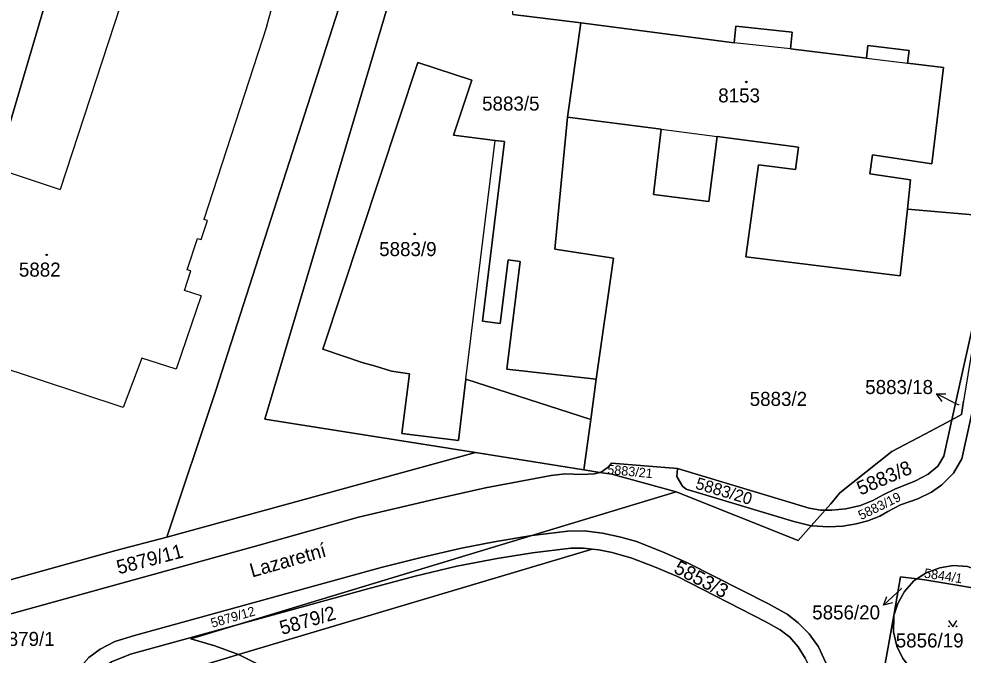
# Model space of a CAD drawing. Extents: x -596233 to -595156, y -1161235 to -1159375.
# Drawn here: x -595977.7 to -595863.3, y -1160032.8 to -1159955.7 of the extents above; entities that cross this region are included whole.
import ezdxf

# ---------------------------------------------------------------- set-up
doc = ezdxf.new("R2010")
doc.units = 0
for name, color, linetype in [('KN_CAR_KR', 7, 'Continuous'), ('KN_KULTURY', 7, 'Continuous'), ('KN_PARC_CIS_POM', 7, 'Continuous'), ('KN_PARC_CIS_POZ', 7, 'Continuous'), ('KN_PARC_CIS_STAV', 7, 'Continuous'), ('KN_PARC_PLOCHA', 7, 'Continuous'), ('KN_ULICE', 7, 'Continuous'), ('PARC_C_SIPKA', 7, 'Continuous'), ('parcely_l', 7, 'Continuous')]:
    doc.layers.add(name, color=color, linetype=linetype)

msp = doc.modelspace()

# ---------------------------------------------------------------- linework, layer by layer
at = {"layer": 'KN_CAR_KR'}
for points in [[(-595960.34, -1159938.46), (-595972.72, -1159976.41)], [(-595947.68, -1159956.58), (-595944.13, -1159943.84)], [(-595947.68, -1159956.58), (-595955.33, -1159980.02)], [(-595884.25, -1159959.33), (-595891.08, -1159958.61)], [(-595875.05, -1159960.47), (-595870.07, -1159961.09)], [(-595899.92, -1159969.09), (-595893.15, -1159969.97)], [(-595923.59, -1159999.36), (-595920.03, -1159970.45)], [(-595979.14, -1159974.26), (-595972.72, -1159976.41)], [(-595955.65, -1159982.46), (-595954.9, -1159980.16)], [(-595954.9, -1159980.16), (-595955.33, -1159980.02)], [(-595957.33, -1159986.12), (-595956.08, -1159982.32)], [(-595956.08, -1159982.32), (-595955.65, -1159982.46)], [(-595957.67, -1159988.62), (-595956.9, -1159986.26)], [(-595956.9, -1159986.26), (-595957.33, -1159986.12)], [(-595955.67, -1159989.27), (-595957.67, -1159988.62)], [(-595955.67, -1159989.27), (-595958.69, -1159998.17)], [(-595965.12, -1160002.8), (-595985.89, -1159995.94)], [(-595962.84, -1159996.82), (-595965.12, -1160002.8)], [(-595958.69, -1159998.17), (-595962.84, -1159996.82)]]:
    msp.add_lwpolyline(points, dxfattribs=at)
at = {"layer": 'KN_KULTURY'}
msp.add_lwpolyline([(-595865.1018, -1160028.6116), (-595864.6018, -1160029.3616), (-595864.1018, -1160028.6116)], dxfattribs=at)
for centre, radius in [((-595889.6, -1159963.36), 0.09), ((-595889.6, -1159963.36), 0.0398), ((-595929.78, -1159981.79), 0.09), ((-595929.78, -1159981.79), 0.0398), ((-595974.37, -1159984.31), 0.09), ((-595974.37, -1159984.31), 0.0398), ((-595865.052, -1160029.3114), 0.05), ((-595864.1526, -1160029.3114), 0.05)]:
    msp.add_circle(centre, radius, dxfattribs=at)
at = {"layer": 'KN_PARC_PLOCHA'}
for points in [[(-595897.41, -1159716.51), (-595909.7, -1159742.04), (-595915.62, -1159754.32), (-595918.62, -1159754.43), (-595921.7, -1159762.89), (-595927.93, -1159780.47), (-595938.03, -1159812.75), (-595946.66, -1159843.25), (-595949.72, -1159869.97), (-595967.89, -1159931.2), (-595979.93, -1159972.12)], [(-595834.49, -1159901.2), (-595843.42, -1159957.34), (-595843.91, -1159960.44), (-595844.67, -1159961.23), (-595848.5, -1159985.99), (-595853.85, -1160020.56), (-595853.17, -1160026.15), (-595858.32, -1160025.29), (-595858.56, -1160024.86), (-595859.69, -1160023.62), (-595861.14, -1160022.69), (-595862.79, -1160022.06), (-595864.54, -1160021.96), (-595866.18, -1160022.24), (-595867.81, -1160022.83), (-595868.94, -1160023.56), (-595870.92, -1160023.33), (-595871.75, -1160027.99), (-595874.22, -1160041.91)], [(-595917.89, -1159955.2), (-595909.65, -1159956.18), (-595911.26, -1159967.61), (-595912.82, -1159983.64), (-595905.7, -1159984.72), (-595907.78, -1159999.36), (-595918.63, -1159998.17), (-595917, -1159985.11), (-595918.46, -1159984.9), (-595919.44, -1159992.62), (-595921.58, -1159992.35), (-595918.92, -1159970.59), (-595920.03, -1159970.45), (-595925.09, -1159969.8), (-595922.88, -1159963.16), (-595929.41, -1159961), (-595940.93, -1159995.74), (-595936.01, -1159997.4), (-595934.54, -1159997.81), (-595932.58, -1159998.39), (-595930.43, -1159998.73), (-595931.34, -1160005.96), (-595924.49, -1160006.79), (-595923.59, -1159999.36), (-595908.45, -1160004.26), (-595909.31, -1160010.35), (-595922.4, -1160008.27), (-595947.93, -1160004.2), (-595931.97, -1159950.55)], [(-595859.78, -1159979.68), (-595870.09, -1159978.76), (-595869.71, -1159975.24), (-595874.64, -1159974.5), (-595874.33, -1159972.19), (-595867.12, -1159973.27), (-595865.7, -1159961.63), (-595870.07, -1159961.09), (-595869.87, -1159959.55), (-595874.87, -1159958.94), (-595875.05, -1159960.47), (-595884.25, -1159959.33), (-595884.06, -1159957.32), (-595890.87, -1159956.6), (-595891.08, -1159958.61), (-595909.65, -1159956.18), (-595917.89, -1159955.2)], [(-595861.28, -1159988.85), (-595864.71, -1160004.28), (-595867.96, -1160006.02), (-595871.97, -1160008.15), (-595878.28, -1160013.12), (-595879.36, -1160014.46), (-595880.06, -1160015.24), (-595880.61, -1160015.24), (-595882, -1160015.01), (-595897.96, -1160010.21), (-595905.93, -1160009.54), (-595906.31, -1160009.97), (-595907.09, -1160010.57), (-595907.37, -1160010.66), (-595909.31, -1160010.35), (-595908.45, -1160004.26), (-595907.78, -1159999.36), (-595905.7, -1159984.72), (-595912.82, -1159983.64), (-595911.26, -1159967.61), (-595899.92, -1159969.09), (-595900.85, -1159976.98), (-595894.16, -1159977.84), (-595893.15, -1159969.97), (-595883.28, -1159971.26), (-595883.66, -1159973.95), (-595888.12, -1159973.39), (-595889.68, -1159984.54), (-595870.97, -1159986.84), (-595870.09, -1159978.76), (-595859.78, -1159979.68)], [(-595879.97, -1160033.73), (-595880.87, -1160031.81), (-595881.98, -1160030.21), (-595883.32, -1160028.87), (-595884.66, -1160027.85), (-595886.9, -1160026.59), (-595896.75, -1160021.62), (-595899.75, -1160020.27), (-595902.9, -1160019.05), (-595904.82, -1160018.52), (-595907.05, -1160018.03), (-595909.24, -1160017.76), (-595911.25, -1160017.78), (-595915.23, -1160018.26), (-595915.61, -1160018.32), (-595898.11, -1160013.02), (-595883.33, -1160018.91), (-595881.73, -1160017.12), (-595881.65, -1160017.14), (-595879.67, -1160017.26), (-595877.93, -1160017.17), (-595876.28, -1160016.91), (-595874.87, -1160016.53), (-595873.45, -1160015.95), (-595872.48, -1160015.4), (-595870.93, -1160014.6), (-595868.82, -1160013.85), (-595867.19, -1160013.07), (-595865.93, -1160012.19), (-595864.51, -1160010.76), (-595863.5, -1160009.02), (-595861.86, -1160001.51)], [(-595861.86, -1160001.51), (-595863.5, -1160009.02), (-595864.51, -1160010.76), (-595865.93, -1160012.19), (-595867.19, -1160013.07), (-595868.82, -1160013.85), (-595870.93, -1160014.6), (-595872.48, -1160015.4), (-595873.45, -1160015.95), (-595874.87, -1160016.53), (-595876.28, -1160016.91), (-595877.93, -1160017.17), (-595879.67, -1160017.26), (-595881.65, -1160017.14), (-595881.73, -1160017.12), (-595880.06, -1160015.24), (-595879.25, -1160015.25), (-595877.55, -1160015.06), (-595875.77, -1160014.68), (-595874.27, -1160014.06), (-595872.96, -1160013.34), (-595871.6, -1160012.71), (-595869.1, -1160011.69), (-595867.57, -1160010.87), (-595866.39, -1160009.9), (-595865.69, -1160008.71), (-595864.71, -1160004.28), (-595863.55, -1160003.66), (-595863.29, -1160002.05)], [(-595982.38, -1160028.79), (-595962.63, -1160023.36), (-595948.63, -1160019.5), (-595936.58, -1160016.1), (-595927.32, -1160013.91), (-595921.2, -1160012.54), (-595913.25, -1160011.02), (-595911.55, -1160010.84), (-595909.53, -1160010.9), (-595908.02, -1160010.85), (-595907.37, -1160010.66), (-595905.89, -1160010.89), (-595898.11, -1160013.02), (-595915.61, -1160018.32), (-595920.17, -1160019.06), (-595924.1, -1160019.84), (-595929, -1160020.97), (-595933.86, -1160022.2), (-595963.73, -1160030.42), (-595966.1, -1160031.15), (-595967.88, -1160032.06), (-595969.27, -1160033.1)], [(-595882.49, -1160033.15), (-595883.33, -1160031.8), (-595884.35, -1160030.64), (-595885.5, -1160029.73), (-595887.24, -1160028.77), (-595897.95, -1160023.29), (-595900.73, -1160022.1), (-595903.49, -1160021.05), (-595905.87, -1160020.37), (-595907.49, -1160020.03), (-595908.27, -1160019.95), (-595909.35, -1160019.84), (-595910.87, -1160019.85), (-595915.51, -1160020.39), (-595919.81, -1160021.08), (-595924.67, -1160022.04), (-595929.73, -1160023.25), (-595935.46, -1160024.76), (-595951.28, -1160029.13), (-595915.61, -1160018.32), (-595915.23, -1160018.26), (-595911.25, -1160017.78), (-595909.24, -1160017.76), (-595907.05, -1160018.03), (-595904.82, -1160018.52), (-595902.9, -1160019.05), (-595899.75, -1160020.27), (-595896.75, -1160021.62), (-595886.9, -1160026.59), (-595884.66, -1160027.85), (-595883.32, -1160028.87), (-595881.98, -1160030.21), (-595880.87, -1160031.81), (-595879.97, -1160033.73)], [(-595948.97, -1160033.8), (-595951.15, -1160032.74), (-595908.27, -1160019.95), (-595907.49, -1160020.03), (-595905.87, -1160020.37), (-595903.49, -1160021.05), (-595900.73, -1160022.1), (-595897.95, -1160023.29), (-595887.24, -1160028.77), (-595885.5, -1160029.73), (-595884.35, -1160030.64), (-595883.33, -1160031.8), (-595882.49, -1160033.15)], [(-595874.22, -1160041.91), (-595871.75, -1160027.99), (-595871.75, -1160028.25), (-595871.76, -1160029.99), (-595871.38, -1160031.7), (-595870.65, -1160033.22)]]:
    msp.add_lwpolyline(points, dxfattribs=at)
for points in [[(-595943.46, -1159873.31), (-595938.87, -1159888.98), (-595936.49, -1159896.73), (-595934.19, -1159896.02), (-595932.37, -1159904.39), (-595933.94, -1159904.85), (-595931.75, -1159913.1), (-595923.92, -1159934.2), (-595921.98, -1159939.82), (-595918.07, -1159950.62), (-595917.92, -1159950.99), (-595931.97, -1159950.55), (-595947.93, -1160004.2), (-595922.4, -1160008.27), (-595959.81, -1160018.52), (-595953.87, -1160000.73), (-595936.44, -1159946.45), (-595938.3, -1159945.71), (-595937.78, -1159944.14), (-595943.41, -1159942.24), (-595942.27, -1159939.72), (-595959.4, -1159934.02), (-595949.72, -1159869.97), (-595947.03, -1159866.01)], [(-595959.4, -1159934.02), (-595942.27, -1159939.72), (-595943.41, -1159942.24), (-595944.13, -1159943.84), (-595938.3, -1159945.71), (-595936.44, -1159946.45), (-595953.87, -1160000.73), (-595959.81, -1160018.52), (-595965.98, -1160020.13), (-595985.93, -1160025.66), (-595987.74, -1160026.16), (-595994.57, -1160028.05), (-595999.44, -1160029.4), (-595998.75, -1160028.79), (-595996.31, -1160021.56), (-596003.75, -1160019.33), (-596000.11, -1160008.6), (-595999.45, -1160008.82), (-595987.42, -1159971.66), (-595986.78, -1159969.86), (-595979.93, -1159972.12), (-595967.89, -1159931.2)], [(-595870.09, -1159978.76), (-595870.97, -1159986.84), (-595889.68, -1159984.54), (-595888.12, -1159973.39), (-595883.66, -1159973.95), (-595883.28, -1159971.26), (-595893.15, -1159969.97), (-595894.16, -1159977.84), (-595900.85, -1159976.98), (-595899.92, -1159969.09), (-595911.26, -1159967.61), (-595909.65, -1159956.18), (-595891.08, -1159958.61), (-595890.87, -1159956.6), (-595884.06, -1159957.32), (-595884.25, -1159959.33), (-595875.05, -1159960.47), (-595874.87, -1159958.94), (-595869.87, -1159959.55), (-595870.07, -1159961.09), (-595865.7, -1159961.63), (-595867.12, -1159973.27), (-595874.33, -1159972.19), (-595874.64, -1159974.5), (-595869.71, -1159975.24)], [(-595907.78, -1159999.36), (-595908.45, -1160004.26), (-595923.59, -1159999.36), (-595924.49, -1160006.79), (-595931.34, -1160005.96), (-595930.43, -1159998.73), (-595932.58, -1159998.39), (-595934.54, -1159997.81), (-595936.01, -1159997.4), (-595940.93, -1159995.74), (-595929.41, -1159961), (-595922.88, -1159963.16), (-595925.09, -1159969.8), (-595920.03, -1159970.45), (-595918.92, -1159970.59), (-595921.58, -1159992.35), (-595919.44, -1159992.62), (-595918.46, -1159984.9), (-595917, -1159985.11), (-595918.63, -1159998.17)], [(-595861.24, -1159989.5), (-595863.29, -1160002.05), (-595863.55, -1160003.66), (-595864.71, -1160004.28), (-595861.28, -1159988.85), (-595860.81, -1159986.75), (-595861.01, -1159988.09)], [(-595880.06, -1160015.24), (-595879.36, -1160014.46), (-595878.28, -1160013.12), (-595871.97, -1160008.15), (-595867.96, -1160006.02), (-595864.71, -1160004.28), (-595865.69, -1160008.71), (-595866.39, -1160009.9), (-595867.57, -1160010.87), (-595869.1, -1160011.69), (-595871.6, -1160012.71), (-595872.96, -1160013.34), (-595874.27, -1160014.06), (-595875.77, -1160014.68), (-595877.55, -1160015.06), (-595879.25, -1160015.25)], [(-595909.31, -1160010.35), (-595907.37, -1160010.66), (-595908.02, -1160010.85), (-595909.53, -1160010.9), (-595911.55, -1160010.84), (-595913.25, -1160011.02), (-595921.2, -1160012.54), (-595927.32, -1160013.91), (-595936.58, -1160016.1), (-595948.63, -1160019.5), (-595962.63, -1160023.36), (-595982.38, -1160028.79), (-595983.81, -1160028.92), (-595985.28, -1160028.55), (-595986.54, -1160027.79), (-595987.57, -1160026.62), (-595987.74, -1160026.16), (-595985.93, -1160025.66), (-595965.98, -1160020.13), (-595959.81, -1160018.52), (-595922.4, -1160008.27)], [(-595897.96, -1160010.21), (-595898.04, -1160011.15), (-595897.34, -1160012.35), (-595896.89, -1160012.69), (-595883.86, -1160016.63), (-595881.73, -1160017.12), (-595883.33, -1160018.91), (-595898.11, -1160013.02), (-595905.89, -1160010.89), (-595907.37, -1160010.66), (-595907.09, -1160010.57), (-595906.31, -1160009.97), (-595905.93, -1160009.54)], [(-595880.06, -1160015.24), (-595881.73, -1160017.12), (-595883.86, -1160016.63), (-595896.89, -1160012.69), (-595897.34, -1160012.35), (-595898.04, -1160011.15), (-595897.96, -1160010.21), (-595882, -1160015.01), (-595880.61, -1160015.24)], [(-595951.28, -1160029.13), (-595964.21, -1160032.7), (-595966.51, -1160033.63), (-595967.76, -1160034.45), (-595968.67, -1160035.42), (-595969.52, -1160036.74), (-595970.19, -1160038.11), (-595972.36, -1160038.74), (-595972.07, -1160037.58), (-595971.32, -1160035.91), (-595970.49, -1160034.45), (-595969.27, -1160033.1), (-595967.88, -1160032.06), (-595966.1, -1160031.15), (-595963.73, -1160030.42), (-595933.86, -1160022.2), (-595929, -1160020.97), (-595924.1, -1160019.84), (-595920.17, -1160019.06), (-595915.61, -1160018.32)], [(-595908.27, -1160019.95), (-595951.15, -1160032.74), (-595954.01, -1160031.66), (-595956.9, -1160030.83), (-595951.28, -1160029.13), (-595935.46, -1160024.76), (-595929.73, -1160023.25), (-595924.67, -1160022.04), (-595919.81, -1160021.08), (-595915.51, -1160020.39), (-595910.87, -1160019.85), (-595909.35, -1160019.84)], [(-595858.32, -1160025.29), (-595867.99, -1160023.67), (-595868.94, -1160023.56), (-595867.81, -1160022.83), (-595866.18, -1160022.24), (-595864.54, -1160021.96), (-595862.79, -1160022.06), (-595861.14, -1160022.69), (-595859.69, -1160023.62), (-595858.56, -1160024.86)], [(-595858.32, -1160025.29), (-595857.73, -1160026.36), (-595857.21, -1160028.01), (-595857.03, -1160029.73), (-595857.38, -1160031.42), (-595857.97, -1160032.82), (-595858.79, -1160033.98), (-595859.88, -1160035.04), (-595861.32, -1160035.96), (-595862.97, -1160036.48), (-595864.68, -1160036.62), (-595866.44, -1160036.37), (-595868.16, -1160035.65), (-595869.54, -1160034.59), (-595870.65, -1160033.22), (-595871.38, -1160031.7), (-595871.76, -1160029.99), (-595871.75, -1160028.25), (-595871.75, -1160027.99), (-595871.25, -1160026.56), (-595870.46, -1160025.1), (-595869.3, -1160023.79), (-595868.94, -1160023.56), (-595867.99, -1160023.67)], [(-595868.94, -1160023.56), (-595869.3, -1160023.79), (-595870.46, -1160025.1), (-595871.25, -1160026.56), (-595871.75, -1160027.99), (-595870.92, -1160023.33)], [(-595951.15, -1160032.74), (-595956.61, -1160034.37), (-595958.67, -1160034.94), (-595970.19, -1160038.11), (-595969.52, -1160036.74), (-595968.67, -1160035.42), (-595967.76, -1160034.45), (-595966.51, -1160033.63), (-595964.21, -1160032.7), (-595951.28, -1160029.13), (-595956.9, -1160030.83), (-595954.01, -1160031.66)], [(-595940, -1160040.14), (-595945.09, -1160041.4), (-595949.39, -1160038.59), (-595952.83, -1160036.97), (-595958.67, -1160034.94), (-595956.61, -1160034.37), (-595951.15, -1160032.74), (-595948.97, -1160033.8), (-595944.25, -1160036.86)]]:
    msp.add_lwpolyline(points, close=True, dxfattribs=at)
at = {"layer": 'PARC_C_SIPKA'}
for points in [[(-595865.8837, -1160002.0586), (-595866.5571, -1160001.1661), (-595865.4391, -1160001.1629)], [(-595863.87, -1160002.5), (-595866.5571, -1160001.1661)], [(-595870.79, -1160024.72), (-595872.9841, -1160026.766)], [(-595871.9117, -1160026.4497), (-595872.9841, -1160026.766), (-595872.5937, -1160025.7183)]]:
    msp.add_lwpolyline(points, dxfattribs=at)
at = {"layer": 'parcely_l'}
for points in [[(-595967.89, -1159931.2), (-595979.93, -1159972.12), (-595986.78, -1159969.86), (-595987.42, -1159971.66), (-595999.45, -1160008.82), (-596000.11, -1160008.6), (-596003.75, -1160019.33), (-595996.31, -1160021.56), (-595998.75, -1160028.79), (-595999.44, -1160029.4)], [(-595959.81, -1160018.52), (-595953.87, -1160000.73), (-595936.44, -1159946.45), (-595938.3, -1159945.71)], [(-595917.92, -1159950.99), (-595931.97, -1159950.55), (-595947.93, -1160004.2), (-595922.4, -1160008.27)], [(-595909.65, -1159956.18), (-595917.89, -1159955.2), (-595917.92, -1159950.99)], [(-595911.26, -1159967.61), (-595909.65, -1159956.18)], [(-595870.09, -1159978.76), (-595869.71, -1159975.24), (-595874.64, -1159974.5), (-595874.33, -1159972.19), (-595867.12, -1159973.27), (-595865.7, -1159961.63), (-595870.07, -1159961.09), (-595869.87, -1159959.55), (-595874.87, -1159958.94), (-595875.05, -1159960.47), (-595884.25, -1159959.33), (-595884.06, -1159957.32), (-595890.87, -1159956.6), (-595891.08, -1159958.61), (-595909.65, -1159956.18)], [(-595908.45, -1160004.26), (-595923.59, -1159999.36), (-595924.49, -1160006.79), (-595931.34, -1160005.96), (-595930.43, -1159998.73), (-595932.58, -1159998.39), (-595934.54, -1159997.81), (-595936.01, -1159997.4), (-595940.93, -1159995.74), (-595929.41, -1159961), (-595922.88, -1159963.16), (-595925.09, -1159969.8), (-595920.03, -1159970.45), (-595918.92, -1159970.59), (-595921.58, -1159992.35), (-595919.44, -1159992.62), (-595918.46, -1159984.9), (-595917, -1159985.11), (-595918.63, -1159998.17), (-595907.78, -1159999.36)], [(-595907.78, -1159999.36), (-595905.7, -1159984.72), (-595912.82, -1159983.64), (-595911.26, -1159967.61)], [(-595911.26, -1159967.61), (-595899.92, -1159969.09), (-595900.85, -1159976.98), (-595894.16, -1159977.84), (-595893.15, -1159969.97), (-595883.28, -1159971.26), (-595883.66, -1159973.95), (-595888.12, -1159973.39), (-595889.68, -1159984.54), (-595870.97, -1159986.84), (-595870.09, -1159978.76)], [(-595859.78, -1159979.68), (-595870.09, -1159978.76)], [(-595860.81, -1159986.75), (-595861.28, -1159988.85), (-595864.71, -1160004.28)], [(-595907.78, -1159999.36), (-595908.45, -1160004.26)], [(-595861.86, -1160001.51), (-595863.5, -1160009.02), (-595864.51, -1160010.76), (-595865.93, -1160012.19), (-595867.19, -1160013.07), (-595868.82, -1160013.85), (-595870.93, -1160014.6), (-595872.48, -1160015.4), (-595873.45, -1160015.95), (-595874.87, -1160016.53), (-595876.28, -1160016.91), (-595877.93, -1160017.17), (-595879.67, -1160017.26), (-595881.65, -1160017.14), (-595881.73, -1160017.12)], [(-595864.71, -1160004.28), (-595863.55, -1160003.66), (-595863.29, -1160002.05)], [(-595909.31, -1160010.35), (-595908.45, -1160004.26)], [(-595864.71, -1160004.28), (-595867.96, -1160006.02), (-595871.97, -1160008.15), (-595878.28, -1160013.12), (-595879.36, -1160014.46), (-595880.06, -1160015.24)], [(-595880.06, -1160015.24), (-595879.25, -1160015.25), (-595877.55, -1160015.06), (-595875.77, -1160014.68), (-595874.27, -1160014.06), (-595872.96, -1160013.34), (-595871.6, -1160012.71), (-595869.1, -1160011.69), (-595867.57, -1160010.87), (-595866.39, -1160009.9), (-595865.69, -1160008.71), (-595864.71, -1160004.28)], [(-595959.81, -1160018.52), (-595922.4, -1160008.27)], [(-595922.4, -1160008.27), (-595909.31, -1160010.35)], [(-595907.37, -1160010.66), (-595909.31, -1160010.35)], [(-595897.96, -1160010.21), (-595905.93, -1160009.54), (-595906.31, -1160009.97), (-595907.09, -1160010.57), (-595907.37, -1160010.66)], [(-595881.73, -1160017.12), (-595883.86, -1160016.63), (-595896.89, -1160012.69), (-595897.34, -1160012.35), (-595898.04, -1160011.15), (-595897.96, -1160010.21)], [(-595897.96, -1160010.21), (-595882, -1160015.01), (-595880.61, -1160015.24), (-595880.06, -1160015.24)], [(-595907.37, -1160010.66), (-595908.02, -1160010.85), (-595909.53, -1160010.9), (-595911.55, -1160010.84), (-595913.25, -1160011.02), (-595921.2, -1160012.54), (-595927.32, -1160013.91), (-595936.58, -1160016.1), (-595948.63, -1160019.5), (-595962.63, -1160023.36), (-595982.38, -1160028.79), (-595983.81, -1160028.92), (-595985.28, -1160028.55), (-595986.54, -1160027.79), (-595987.57, -1160026.62), (-595987.74, -1160026.16)], [(-595907.37, -1160010.66), (-595905.89, -1160010.89), (-595898.11, -1160013.02)], [(-595898.11, -1160013.02), (-595915.61, -1160018.32)], [(-595898.11, -1160013.02), (-595883.33, -1160018.91), (-595881.73, -1160017.12)], [(-595880.06, -1160015.24), (-595881.73, -1160017.12)], [(-595915.61, -1160018.32), (-595920.17, -1160019.06), (-595924.1, -1160019.84), (-595929, -1160020.97), (-595933.86, -1160022.2), (-595963.73, -1160030.42), (-595966.1, -1160031.15), (-595967.88, -1160032.06), (-595969.27, -1160033.1), (-595970.49, -1160034.45), (-595971.32, -1160035.91), (-595972.07, -1160037.58), (-595972.36, -1160038.74)], [(-595951.28, -1160029.13), (-595915.61, -1160018.32)], [(-595915.61, -1160018.32), (-595915.23, -1160018.26), (-595911.25, -1160017.78), (-595909.24, -1160017.76), (-595907.05, -1160018.03), (-595904.82, -1160018.52), (-595902.9, -1160019.05), (-595899.75, -1160020.27), (-595896.75, -1160021.62), (-595886.9, -1160026.59), (-595884.66, -1160027.85), (-595883.32, -1160028.87), (-595881.98, -1160030.21), (-595880.87, -1160031.81), (-595879.97, -1160033.73), (-595879.21, -1160035.5), (-595878.53, -1160036.81), (-595877.44, -1160038.52), (-595876.37, -1160039.8), (-595875.01, -1160041.09), (-595874.22, -1160041.91)], [(-595987.74, -1160026.16), (-595985.93, -1160025.66), (-595965.98, -1160020.13), (-595959.81, -1160018.52)], [(-595908.27, -1160019.95), (-595909.35, -1160019.84), (-595910.87, -1160019.85), (-595915.51, -1160020.39), (-595919.81, -1160021.08), (-595924.67, -1160022.04), (-595929.73, -1160023.25), (-595935.46, -1160024.76), (-595951.28, -1160029.13)], [(-595951.15, -1160032.74), (-595908.27, -1160019.95)], [(-595908.27, -1160019.95), (-595907.49, -1160020.03), (-595905.87, -1160020.37), (-595903.49, -1160021.05), (-595900.73, -1160022.1), (-595897.95, -1160023.29), (-595887.24, -1160028.77), (-595885.5, -1160029.73), (-595884.35, -1160030.64), (-595883.33, -1160031.8), (-595882.49, -1160033.15), (-595881.88, -1160034.46), (-595881.33, -1160035.86), (-595880.54, -1160037.5), (-595879.47, -1160039.2), (-595878.32, -1160040.87), (-595877.34, -1160041.99), (-595876.19, -1160043.03), (-595874.97, -1160044.45), (-595874.74, -1160044.8)], [(-595868.94, -1160023.56), (-595867.81, -1160022.83), (-595866.18, -1160022.24), (-595864.54, -1160021.96), (-595862.79, -1160022.06), (-595861.14, -1160022.69), (-595859.69, -1160023.62), (-595858.56, -1160024.86), (-595858.32, -1160025.29)], [(-595871.75, -1160027.99), (-595870.92, -1160023.33), (-595868.94, -1160023.56)], [(-595871.75, -1160027.99), (-595871.25, -1160026.56), (-595870.46, -1160025.1), (-595869.3, -1160023.79), (-595868.94, -1160023.56)], [(-595868.94, -1160023.56), (-595867.99, -1160023.67), (-595858.32, -1160025.29)], [(-595871.75, -1160027.99), (-595871.75, -1160028.25), (-595871.76, -1160029.99), (-595871.38, -1160031.7), (-595870.65, -1160033.22), (-595869.54, -1160034.59), (-595868.16, -1160035.65), (-595866.44, -1160036.37), (-595864.68, -1160036.62), (-595862.97, -1160036.48), (-595861.32, -1160035.96), (-595859.88, -1160035.04), (-595858.79, -1160033.98), (-595857.97, -1160032.82), (-595857.38, -1160031.42), (-595857.03, -1160029.73), (-595857.21, -1160028.01), (-595857.73, -1160026.36), (-595858.32, -1160025.29)], [(-595874.22, -1160041.91), (-595871.75, -1160027.99)], [(-595970.19, -1160038.11), (-595969.52, -1160036.74), (-595968.67, -1160035.42), (-595967.76, -1160034.45), (-595966.51, -1160033.63), (-595964.21, -1160032.7), (-595951.28, -1160029.13)], [(-595951.28, -1160029.13), (-595956.9, -1160030.83), (-595954.01, -1160031.66), (-595951.15, -1160032.74)], [(-595951.15, -1160032.74), (-595956.61, -1160034.37), (-595958.67, -1160034.94)], [(-595951.15, -1160032.74), (-595948.97, -1160033.8), (-595944.25, -1160036.86), (-595940, -1160040.14)]]:
    msp.add_lwpolyline(points, dxfattribs=at)

# ---------------------------------------------------------------- texts
at = {"layer": 'KN_PARC_CIS_POM'}
for s, p in [('5883/18', (-595864.0283, -1160002.5)), ('5856/20', (-595870.9483, -1160024.72))]:
    msp.add_text(s, height=0.1, dxfattribs=at).set_placement(p)
at = {"layer": 'KN_PARC_CIS_POZ'}
for s, p in [('5883/5', (-595921.6166, -1159966.83)), ('5883/18', (-595875.2016, -1160001.17)), ('5883/2', (-595889.1966, -1160002.61)), ('5856/20', (-595881.6216, -1160028.47)), ('5879/1', (-595980.3566, -1160031.69)), ('5856/19', (-595871.5016, -1160031.87))]:
    msp.add_text(s, height=1.7, dxfattribs=at).set_placement(p)
for s, height, rotation, p in [('5883/8', 1.7, 23.299493, (-595875.7638, -1160013.4752)), ('5883/21', 1.14, 354.602758, (-595906.487, -1160010.8502)), ('5883/20', 1.45, 343.351148, (-595895.8707, -1160012.6152)), ('5883/19', 1.14, 26.118084, (-595875.7006, -1160016.4546)), ('5879/11', 1.7, 14.70048, (-595965.6435, -1160023.023)), ('5853/3', 1.7, 332.448141, (-595898.5204, -1160022.7421)), ('5844/1', 1.14, 351.318798, (-595868.1326, -1160023.4006)), ('5879/12', 1.14, 16.249751, (-595954.3029, -1160029.5051)), ('5879/2', 1.7, 16.199717, (-595945.8654, -1160030.3638))]:
    msp.add_text(s, height=height, rotation=rotation, dxfattribs=at).set_placement(p)
at = {"layer": 'KN_PARC_CIS_STAV'}
for s, p in [('8153', (-595893.0066, -1159965.84)), ('5883/9', (-595934.0866, -1159984.46)), ('5882', (-595977.7366, -1159986.95))]:
    msp.add_text(s, height=1.7, dxfattribs=at).set_placement(p)
at = {"layer": 'KN_ULICE'}
msp.add_text('Lazaretní', height=1.7, rotation=15.811243, dxfattribs=at).set_placement((-595949.4879, -1160023.4072))

doc.saveas('drawing.dxf')
